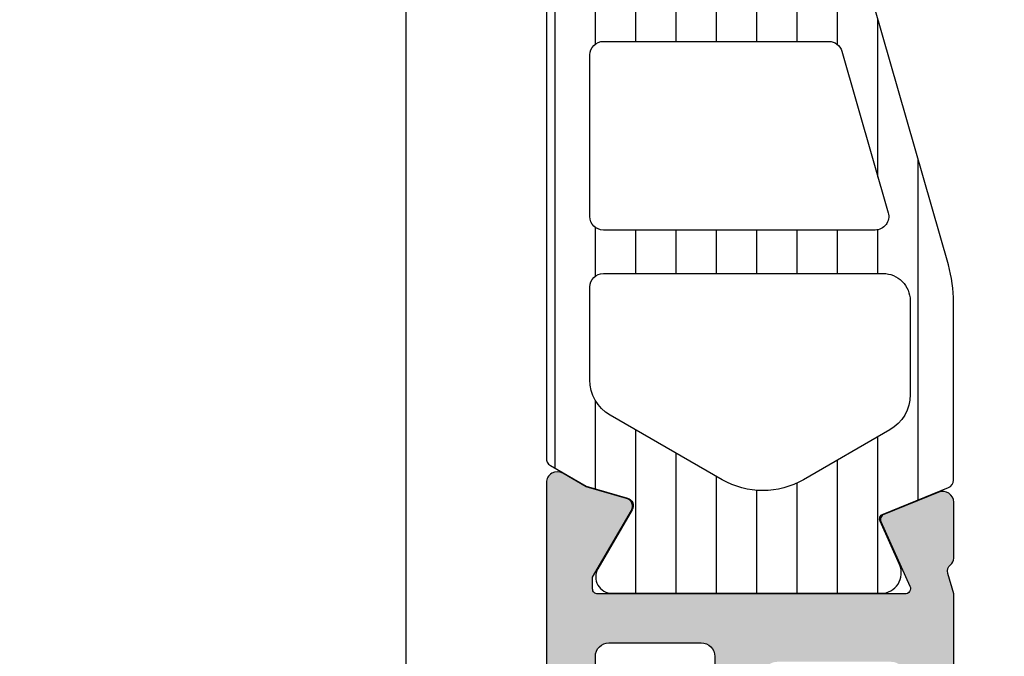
# Model space of a CAD drawing. Header units: millimetres. Extents: x 247761 to 294611, y 172579 to 236863.
# Tile 484 of 596: x 262341 to 262377, y 198228 to 198252. Entities that reach past the tile are written whole.
import ezdxf

# ---------------------------------------------------------------- set-up
doc = ezdxf.new("R2010")
doc.units = ezdxf.units.MM
doc.layers.add('FASÁDA DETAILNÍ', color=4, linetype='Continuous')
doc.layers.add('NOVA', color=240, linetype='Continuous')

# ---------------------------------------------------------------- blocks, each defined once
blk = doc.blocks.new('A$C69D17D4D')
at = {"layer": 'FASÁDA DETAILNÍ'}
h = blk.add_hatch(dxfattribs=at)
h.set_pattern_fill('ANSI37', color=256, scale=0.48, angle=270, style=0)
h.set_pattern_definition([(315, (-12254.48946601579, 24886.81811234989), (1.077630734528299, 1.077630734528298), []), (44.99999999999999, (-12254.48946601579, 24886.81811234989), (-1.077630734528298, 1.077630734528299), [])])
edge = h.paths.add_edge_path(flags=16)
edge.add_line((-12253.82517201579, 24890.2193893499), (-12252.43231801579, 24890.1196453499))
edge.add_arc((-12252.38946052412, 24890.71811226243), 0.599999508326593, 265.9039194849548, 360.0000083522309)
edge.add_arc((-12252.38946052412, 24890.71811243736), 0.5999995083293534, 359.9999916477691, 454.0960805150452)
edge.add_line((-12252.43231801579, 24891.3165793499), (-12253.82517201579, 24891.21683534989))
edge.add_arc((-12253.78945753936, 24890.7181123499), 0.5000001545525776, 94.09606440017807, 265.9039355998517)
edge = h.paths.add_edge_path(flags=16)
edge.add_arc((-12256.98946564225, 24892.31810897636), 0.4999996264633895, 269.9999571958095, 360.0000428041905)
edge.add_line((-12256.48946601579, 24892.31810934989), (-12256.48946601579, 24895.91179434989))
edge.add_arc((-12256.98946634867, 24895.9117943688), 0.5000003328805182, 359.9999978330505, 473.2180266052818)
edge.add_line((-12257.18658201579, 24896.3713003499), (-12263.51768401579, 24893.65542234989))
edge.add_arc((-12263.32056809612, 24893.19591700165), 0.4999998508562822, 113.218081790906, 182.5001106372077)
edge.add_line((-12263.82009201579, 24893.1741063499), (-12263.78176601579, 24892.29629934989))
edge.add_arc((-12263.28224240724, 24892.31810883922), 0.4999994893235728, 182.4999791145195, 270.0000448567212)
edge.add_line((-12263.28224201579, 24891.81810934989), (-12256.98946601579, 24891.81810934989))
edge = h.paths.add_edge_path(flags=16)
edge.add_line((-12262.39762801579, 24866.7641903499), (-12253.50077501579, 24862.61552034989))
edge.add_arc((-12253.28946587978, 24863.06867409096), 0.4999998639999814, 244.9999920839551, 360.0000296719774)
edge.add_line((-12252.78946601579, 24863.0686743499), (-12252.78946601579, 24872.4181093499))
edge.add_arc((-12253.28946564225, 24872.41810972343), 0.4999996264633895, 359.9999571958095, 450.0000428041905)
edge.add_line((-12253.28946601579, 24872.9181093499), (-12262.41338901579, 24872.9181093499))
edge.add_arc((-12262.41338884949, 24872.41810928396), 0.5000000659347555, 90.00001905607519, 182.5000272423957)
edge.add_line((-12262.91291301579, 24872.39629934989), (-12262.68584301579, 24867.1955353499))
edge.add_arc((-12262.18631760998, 24867.2173450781), 0.5000012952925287, 182.4999974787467, 244.9999080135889)
edge = h.paths.add_edge_path(flags=16)
edge.add_arc((-12253.28946564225, 24875.61810897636), 0.4999996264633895, 269.9999571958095, 360.0000428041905)
edge.add_line((-12252.78946601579, 24875.61810934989), (-12252.78946601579, 24882.81810934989))
edge.add_arc((-12253.28946564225, 24882.81810972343), 0.4999996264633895, 359.9999571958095, 450.0000428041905)
edge.add_line((-12253.28946601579, 24883.31810934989), (-12254.48946601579, 24883.31810934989))
edge.add_arc((-12254.48946750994, 24885.31810785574), 1.99999850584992, 179.9999571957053, 270.0000428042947, ccw=False)
edge.add_line((-12256.48946601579, 24885.31810934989), (-12256.48946601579, 24889.11810934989))
edge.add_arc((-12256.98946564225, 24889.11810972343), 0.4999996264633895, 359.9999571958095, 450.0000428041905)
edge.add_line((-12256.98946601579, 24889.61810934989), (-12263.14252701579, 24889.61810934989))
edge.add_arc((-12263.14252684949, 24889.11810928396), 0.5000000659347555, 90.00001905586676, 182.5000272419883)
edge.add_line((-12263.64205101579, 24889.09629934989), (-12263.40191601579, 24883.59629934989))
edge.add_arc((-12262.90239240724, 24883.61810883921), 0.4999994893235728, 182.4999791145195, 270.0000448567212)
edge.add_line((-12262.90239201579, 24883.11810934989), (-12257.58946601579, 24883.11810934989))
edge.add_arc((-12257.58946601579, 24882.01810934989), 1.099999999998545, -90, 90, ccw=False)
edge.add_line((-12257.58946601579, 24880.9181093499), (-12262.76267701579, 24880.9181093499))
edge.add_arc((-12262.76267684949, 24880.41810928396), 0.5000000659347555, 90.00001905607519, 182.5000272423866)
edge.add_line((-12263.26220101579, 24880.39629934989), (-12263.05262801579, 24875.59629934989))
edge.add_arc((-12262.55310440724, 24875.61810883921), 0.49999948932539, 182.4999791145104, 270.0000448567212)
edge.add_line((-12262.55310401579, 24875.11810934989), (-12253.28946601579, 24875.11810934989))
edge = h.paths.add_edge_path()
edge.add_line((-12254.67592301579, 24860.40505634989), (-12263.46378901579, 24864.50290534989))
edge.add_ellipse((-12262.19593152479, 24867.22183071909), major_axis=(-3.000002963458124, 0), ratio=1, start_angle=2.5000588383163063, end_angle=64.99996937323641, ccw=False)
edge.add_line((-12265.19307901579, 24867.09096934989), (-12265.22141301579, 24867.73991934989))
edge.add_ellipse((-12265.72093662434, 24867.71810986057), major_axis=(-0.4999994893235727, 0), ratio=1, start_angle=182.4999791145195, end_angle=270.0000448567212)
edge.add_line((-12265.72093701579, 24868.21810934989), (-12266.68946601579, 24868.21810934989))
edge.add_ellipse((-12266.6894660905, 24868.31810927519), major_axis=(-0.09999992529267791, 0), ratio=1, start_angle=-4.280335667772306e-05, end_angle=90.00004280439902, ccw=False)
edge.add_line((-12266.78946601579, 24868.31810934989), (-12266.78946601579, 24868.9181093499))
edge.add_ellipse((-12266.6894660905, 24868.9181094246), major_axis=(-0.09999992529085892, 0), ratio=1, start_angle=-90.00004280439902, end_angle=4.280335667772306e-05, ccw=False)
edge.add_line((-12266.68946601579, 24869.01810934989), (-12265.78642801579, 24869.01810934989))
edge.add_ellipse((-12265.78642818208, 24869.51810941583), major_axis=(-0.5000000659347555, 0), ratio=1, start_angle=90.00001905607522, end_angle=182.5000272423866)
edge.add_line((-12265.28690401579, 24869.5399193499), (-12265.68074201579, 24878.4402133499))
edge.add_ellipse((-12266.18025329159, 24878.41810924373), major_axis=(-0.5000001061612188, 0), ratio=1, start_angle=182.533769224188, end_angle=270.000082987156)
edge.add_line((-12266.18025401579, 24878.9181093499), (-12266.78946601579, 24878.9181093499))
edge.add_ellipse((-12266.78946609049, 24879.01810927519), major_axis=(-0.09999992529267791, 0), ratio=1, start_angle=-4.280335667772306e-05, end_angle=90.00004280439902, ccw=False)
edge.add_line((-12266.88946601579, 24879.01810934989), (-12266.88946601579, 24879.61810934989))
edge.add_ellipse((-12266.78946609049, 24879.6181094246), major_axis=(-0.0999999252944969, 0), ratio=1, start_angle=-90.00004280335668, end_angle=4.280335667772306e-05, ccw=False)
edge.add_line((-12266.78946601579, 24879.71810934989), (-12266.25990401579, 24879.71810934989))
edge.add_ellipse((-12266.25990371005, 24880.21810984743), major_axis=(-0.5000004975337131, 0), ratio=1, start_angle=89.99996496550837, end_angle=182.5336979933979)
edge.add_line((-12265.76039201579, 24880.24021334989), (-12266.27104801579, 24891.7804383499))
edge.add_ellipse((-12266.77057261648, 24891.75862881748), major_axis=(-0.5000004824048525, 0), ratio=1, start_angle=182.4999790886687, end_angle=273.2170573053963)
edge.add_line((-12266.79863201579, 24892.2578413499), (-12271.93237501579, 24891.96927834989))
edge.add_ellipse((-12271.81681959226, 24891.55886034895), major_axis=(-0.4263754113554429, 0), ratio=1, start_angle=-74.27514552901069, end_angle=69.24102762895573)
edge.add_line((-12271.96794301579, 24891.16016534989), (-12271.73534001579, 24891.1614053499))
edge.add_line((-12271.73534001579, 24891.1614053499), (-12269.85276101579, 24891.45954334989))
edge.add_line((-12269.85276101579, 24891.45954334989), (-12267.00347601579, 24891.05911734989))
edge.add_ellipse((-12267.04522661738, 24890.76203675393), major_axis=(-0.2999999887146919, 0), ratio=1, start_angle=145.4022536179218, end_angle=262.00025595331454, ccw=False)
edge.add_ellipse((-12269.26779770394, 24892.2951501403), major_axis=(-3.00004793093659, 0), ratio=1, start_angle=71.99157541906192, end_angle=145.4023587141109, ccw=False)
edge.add_line((-12270.19528301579, 24889.44207134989), (-12272.45017401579, 24890.0756473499))
edge.add_ellipse((-12272.2892444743, 24890.85085985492), major_axis=(-0.7917403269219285, 0), ratio=1, start_angle=6.798346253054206, end_angle=78.27231020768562, ccw=False)
edge.add_line((-12273.07541801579, 24890.75713734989), (-12273.07663901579, 24891.81534734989))
edge.add_ellipse((-12271.89755279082, 24891.68622310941), major_axis=(-1.18613548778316, 0), ratio=1, start_angle=288.6555764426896, end_angle=353.7503218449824, ccw=False)
edge.add_line((-12272.27697201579, 24892.81003734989), (-12269.03563201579, 24893.90437034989))
edge.add_line((-12269.03563201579, 24893.90437034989), (-12260.98583701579, 24896.79414834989))
edge.add_line((-12260.98583701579, 24896.79414834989), (-12251.08796001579, 24901.12695734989))
edge.add_ellipse((-12250.88968994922, 24900.66794836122), major_axis=(-0.5000002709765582, 0), ratio=1, start_angle=180.0665763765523, end_angle=293.36204948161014, ccw=False)
edge.add_line((-12250.38969001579, 24900.6685293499), (-12250.38905501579, 24900.12182834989))
edge.add_ellipse((-12250.88905512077, 24900.12124807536), major_axis=(-0.5000004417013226, 0), ratio=1, start_angle=113.9208245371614, end_angle=180.0664945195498, ccw=False)
edge.add_line((-12250.68631801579, 24899.66419434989), (-12253.89032101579, 24898.2624383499))
edge.add_ellipse((-12253.48946667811, 24897.34629727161), major_axis=(-0.9999993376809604, 0), ratio=1, start_angle=-66.36838527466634, end_angle=5.281039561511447e-05)
edge.add_line((-12254.48946601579, 24897.34629634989), (-12254.48946601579, 24892.1183543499))
edge.add_line((-12254.48946601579, 24892.1183543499), (-12252.68998701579, 24892.1183453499))
edge.add_line((-12252.68998701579, 24892.1183453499), (-12252.55204501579, 24892.63314634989))
edge.add_ellipse((-12252.2748909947, 24892.51838109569), major_axis=(-0.2999756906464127, 0), ratio=1, start_angle=247.49643330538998, end_angle=337.5062997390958, ccw=False)
edge.add_line((-12252.16007801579, 24892.7955153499), (-12250.88995101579, 24891.94634834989))
edge.add_ellipse((-12251.38967178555, 24891.08048416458), major_axis=(-0.9997207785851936, 0), ratio=1, start_angle=179.9923881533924, end_angle=240.00923930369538, ccw=False)
edge.add_line((-12250.38995101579, 24891.08035134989), (-12250.38998201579, 24890.35599034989))
edge.add_ellipse((-12251.38971984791, 24890.35619840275), major_axis=(-0.9997378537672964, 0), ratio=1, start_angle=119.99132494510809, end_angle=179.9880763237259, ccw=False)
edge.add_line((-12250.88998201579, 24889.4903243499), (-12252.16007801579, 24888.6411573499))
edge.add_ellipse((-12252.27488990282, 24888.91830484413), major_axis=(-0.2999875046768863, 0), ratio=1, start_angle=22.498603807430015, end_angle=112.50240617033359, ccw=False)
edge.add_line((-12252.55204501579, 24888.8035113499), (-12252.69001701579, 24889.31832734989))
edge.add_line((-12252.69001701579, 24889.31832734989), (-12254.48946601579, 24889.31833534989))
edge.add_line((-12254.48946601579, 24889.31833534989), (-12254.48946601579, 24886.1181083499))
edge.add_ellipse((-12254.18946623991, 24886.11810812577), major_axis=(-0.2999997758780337, 0), ratio=1, start_angle=-4.280474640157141e-05, end_angle=90.00004280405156)
edge.add_line((-12254.18946601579, 24885.81810834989), (-12250.88947001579, 24885.81810834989))
edge.add_ellipse((-12250.88946964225, 24885.31810872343), major_axis=(-0.4999996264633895, 0), ratio=1, start_angle=179.9999571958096, end_angle=270.0000428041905, ccw=False)
edge.add_line((-12250.38947001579, 24885.31810834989), (-12250.38947001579, 24858.42048634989))
edge.add_line((-12250.38947001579, 24858.42048634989), (-12251.93986201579, 24857.5253683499))
edge.add_ellipse((-12252.18986210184, 24857.95838090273), major_axis=(-0.4999999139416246, 0), ratio=1, start_angle=6.335059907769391e-05, end_angle=120.0000170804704, ccw=False)
edge.add_line((-12252.68986201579, 24857.95838034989), (-12254.38723301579, 24857.95838034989))
edge.add_line((-12254.38723301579, 24857.95838034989), (-12254.38723301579, 24859.95190234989))
edge.add_ellipse((-12254.88723327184, 24859.95190269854), major_axis=(-0.500000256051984, 0), ratio=1, start_angle=179.9999600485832, end_angle=244.9998714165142)
h = blk.add_hatch(dxfattribs=at)
h.set_pattern_fill('ANSI37', color=256, scale=0.48, angle=270, style=0)
h.set_pattern_definition([(315, (-12254.4894658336, 24886.81811234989), (1.077630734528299, 1.077630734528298), []), (44.99999999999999, (-12254.4894658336, 24886.81811234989), (-1.077630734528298, 1.077630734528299), [])])
edge = h.paths.add_edge_path(flags=16)
edge.add_line((-12253.8251718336, 24890.2193893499), (-12252.4323178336, 24890.1196453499))
edge.add_arc((-12252.38946034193, 24890.71811226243), 0.599999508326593, 265.9039194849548, 360.0000083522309)
edge.add_arc((-12252.38946034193, 24890.71811243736), 0.5999995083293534, 359.9999916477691, 454.0960805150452)
edge.add_line((-12252.4323178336, 24891.3165793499), (-12253.8251718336, 24891.21683534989))
edge.add_arc((-12253.78945735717, 24890.7181123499), 0.5000001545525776, 94.09606440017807, 265.9039355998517)
edge = h.paths.add_edge_path(flags=16)
edge.add_arc((-12256.98946546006, 24892.31810897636), 0.4999996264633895, 269.9999571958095, 360.0000428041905)
edge.add_line((-12256.4894658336, 24892.31810934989), (-12256.4894658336, 24895.91179434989))
edge.add_arc((-12256.98946616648, 24895.9117943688), 0.5000003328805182, 359.9999978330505, 473.2180266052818)
edge.add_line((-12257.1865818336, 24896.3713003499), (-12263.5176838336, 24893.65542234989))
edge.add_arc((-12263.32056791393, 24893.19591700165), 0.4999998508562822, 113.218081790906, 182.5001106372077)
edge.add_line((-12263.8200918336, 24893.1741063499), (-12263.7817658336, 24892.29629934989))
edge.add_arc((-12263.28224222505, 24892.31810883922), 0.4999994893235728, 182.4999791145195, 270.0000448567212)
edge.add_line((-12263.2822418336, 24891.81810934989), (-12256.9894658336, 24891.81810934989))
edge = h.paths.add_edge_path(flags=16)
edge.add_line((-12262.3976278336, 24866.7641903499), (-12253.5007748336, 24862.61552034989))
edge.add_arc((-12253.2894656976, 24863.06867409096), 0.4999998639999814, 244.9999920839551, 360.0000296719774)
edge.add_line((-12252.7894658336, 24863.0686743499), (-12252.7894658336, 24872.4181093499))
edge.add_arc((-12253.28946546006, 24872.41810972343), 0.4999996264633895, 359.9999571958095, 450.0000428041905)
edge.add_line((-12253.2894658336, 24872.9181093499), (-12262.4133888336, 24872.9181093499))
edge.add_arc((-12262.4133886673, 24872.41810928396), 0.5000000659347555, 90.00001905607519, 182.5000272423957)
edge.add_line((-12262.9129128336, 24872.39629934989), (-12262.6858428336, 24867.1955353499))
edge.add_arc((-12262.18631742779, 24867.2173450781), 0.5000012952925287, 182.4999974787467, 244.9999080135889)
edge = h.paths.add_edge_path(flags=16)
edge.add_arc((-12253.28946546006, 24875.61810897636), 0.4999996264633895, 269.9999571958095, 360.0000428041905)
edge.add_line((-12252.7894658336, 24875.61810934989), (-12252.7894658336, 24882.81810934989))
edge.add_arc((-12253.28946546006, 24882.81810972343), 0.4999996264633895, 359.9999571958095, 450.0000428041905)
edge.add_line((-12253.2894658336, 24883.31810934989), (-12254.4894658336, 24883.31810934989))
edge.add_arc((-12254.48946732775, 24885.31810785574), 1.99999850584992, 179.9999571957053, 270.0000428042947, ccw=False)
edge.add_line((-12256.4894658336, 24885.31810934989), (-12256.4894658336, 24889.11810934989))
edge.add_arc((-12256.98946546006, 24889.11810972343), 0.4999996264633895, 359.9999571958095, 450.0000428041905)
edge.add_line((-12256.9894658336, 24889.61810934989), (-12263.1425268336, 24889.61810934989))
edge.add_arc((-12263.1425266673, 24889.11810928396), 0.5000000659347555, 90.00001905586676, 182.5000272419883)
edge.add_line((-12263.6420508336, 24889.09629934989), (-12263.4019158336, 24883.59629934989))
edge.add_arc((-12262.90239222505, 24883.61810883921), 0.4999994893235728, 182.4999791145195, 270.0000448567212)
edge.add_line((-12262.9023918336, 24883.11810934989), (-12257.5894658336, 24883.11810934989))
edge.add_arc((-12257.5894658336, 24882.01810934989), 1.099999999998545, -90, 90, ccw=False)
edge.add_line((-12257.5894658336, 24880.9181093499), (-12262.7626768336, 24880.9181093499))
edge.add_arc((-12262.7626766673, 24880.41810928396), 0.5000000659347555, 90.00001905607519, 182.5000272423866)
edge.add_line((-12263.2622008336, 24880.39629934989), (-12263.0526278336, 24875.59629934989))
edge.add_arc((-12262.55310422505, 24875.61810883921), 0.49999948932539, 182.4999791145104, 270.0000448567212)
edge.add_line((-12262.5531038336, 24875.11810934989), (-12253.2894658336, 24875.11810934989))
edge = h.paths.add_edge_path()
edge.add_line((-12254.6759228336, 24860.40505634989), (-12263.4637888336, 24864.50290534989))
edge.add_ellipse((-12262.1959313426, 24867.22183071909), major_axis=(-3.000002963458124, 0), ratio=1, start_angle=2.5000588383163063, end_angle=64.99996937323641, ccw=False)
edge.add_line((-12265.1930788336, 24867.09096934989), (-12265.2214128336, 24867.73991934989))
edge.add_ellipse((-12265.72093644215, 24867.71810986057), major_axis=(-0.4999994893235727, 0), ratio=1, start_angle=182.4999791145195, end_angle=270.0000448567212)
edge.add_line((-12265.7209368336, 24868.21810934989), (-12266.6894658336, 24868.21810934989))
edge.add_ellipse((-12266.68946590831, 24868.31810927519), major_axis=(-0.09999992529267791, 0), ratio=1, start_angle=-4.280335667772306e-05, end_angle=90.00004280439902, ccw=False)
edge.add_line((-12266.7894658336, 24868.31810934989), (-12266.7894658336, 24868.9181093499))
edge.add_ellipse((-12266.68946590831, 24868.9181094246), major_axis=(-0.09999992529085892, 0), ratio=1, start_angle=-90.00004280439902, end_angle=4.280335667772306e-05, ccw=False)
edge.add_line((-12266.6894658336, 24869.01810934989), (-12265.7864278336, 24869.01810934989))
edge.add_ellipse((-12265.78642799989, 24869.51810941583), major_axis=(-0.5000000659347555, 0), ratio=1, start_angle=90.00001905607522, end_angle=182.5000272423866)
edge.add_line((-12265.2869038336, 24869.5399193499), (-12265.6807418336, 24878.4402133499))
edge.add_ellipse((-12266.1802531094, 24878.41810924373), major_axis=(-0.5000001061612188, 0), ratio=1, start_angle=182.533769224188, end_angle=270.000082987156)
edge.add_line((-12266.1802538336, 24878.9181093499), (-12266.7894658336, 24878.9181093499))
edge.add_ellipse((-12266.7894659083, 24879.01810927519), major_axis=(-0.09999992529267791, 0), ratio=1, start_angle=-4.280335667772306e-05, end_angle=90.00004280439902, ccw=False)
edge.add_line((-12266.8894658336, 24879.01810934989), (-12266.8894658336, 24879.61810934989))
edge.add_ellipse((-12266.7894659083, 24879.6181094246), major_axis=(-0.0999999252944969, 0), ratio=1, start_angle=-90.00004280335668, end_angle=4.280335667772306e-05, ccw=False)
edge.add_line((-12266.7894658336, 24879.71810934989), (-12266.2599038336, 24879.71810934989))
edge.add_ellipse((-12266.25990352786, 24880.21810984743), major_axis=(-0.5000004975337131, 0), ratio=1, start_angle=89.99996496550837, end_angle=182.5336979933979)
edge.add_line((-12265.7603918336, 24880.24021334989), (-12266.2710478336, 24891.7804383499))
edge.add_ellipse((-12266.77057243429, 24891.75862881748), major_axis=(-0.5000004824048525, 0), ratio=1, start_angle=182.4999790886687, end_angle=273.2170573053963)
edge.add_line((-12266.7986318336, 24892.2578413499), (-12271.9323748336, 24891.96927834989))
edge.add_ellipse((-12271.81681941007, 24891.55886034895), major_axis=(-0.4263754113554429, 0), ratio=1, start_angle=-74.27514552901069, end_angle=69.24102762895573)
edge.add_line((-12271.9679428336, 24891.16016534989), (-12271.7353398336, 24891.1614053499))
edge.add_line((-12271.7353398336, 24891.1614053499), (-12269.8527608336, 24891.45954334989))
edge.add_line((-12269.8527608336, 24891.45954334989), (-12267.0034758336, 24891.05911734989))
edge.add_ellipse((-12267.04522643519, 24890.76203675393), major_axis=(-0.2999999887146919, 0), ratio=1, start_angle=145.4022536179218, end_angle=262.00025595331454, ccw=False)
edge.add_ellipse((-12269.26779752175, 24892.2951501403), major_axis=(-3.00004793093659, 0), ratio=1, start_angle=71.99157541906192, end_angle=145.4023587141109, ccw=False)
edge.add_line((-12270.1952828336, 24889.44207134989), (-12272.4501738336, 24890.0756473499))
edge.add_ellipse((-12272.28924429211, 24890.85085985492), major_axis=(-0.7917403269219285, 0), ratio=1, start_angle=6.798346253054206, end_angle=78.27231020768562, ccw=False)
edge.add_line((-12273.0754178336, 24890.75713734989), (-12273.0766388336, 24891.81534734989))
edge.add_ellipse((-12271.89755260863, 24891.68622310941), major_axis=(-1.18613548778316, 0), ratio=1, start_angle=288.6555764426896, end_angle=353.7503218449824, ccw=False)
edge.add_line((-12272.2769718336, 24892.81003734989), (-12269.0356318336, 24893.90437034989))
edge.add_line((-12269.0356318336, 24893.90437034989), (-12260.9858368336, 24896.79414834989))
edge.add_line((-12260.9858368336, 24896.79414834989), (-12251.0879598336, 24901.12695734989))
edge.add_ellipse((-12250.88968976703, 24900.66794836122), major_axis=(-0.5000002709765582, 0), ratio=1, start_angle=180.0665763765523, end_angle=293.36204948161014, ccw=False)
edge.add_line((-12250.3896898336, 24900.6685293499), (-12250.3890548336, 24900.12182834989))
edge.add_ellipse((-12250.88905493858, 24900.12124807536), major_axis=(-0.5000004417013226, 0), ratio=1, start_angle=113.9208245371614, end_angle=180.0664945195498, ccw=False)
edge.add_line((-12250.6863178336, 24899.66419434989), (-12253.8903208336, 24898.2624383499))
edge.add_ellipse((-12253.48946649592, 24897.34629727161), major_axis=(-0.9999993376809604, 0), ratio=1, start_angle=-66.36838527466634, end_angle=5.281039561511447e-05)
edge.add_line((-12254.4894658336, 24897.34629634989), (-12254.4894658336, 24892.1183543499))
edge.add_line((-12254.4894658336, 24892.1183543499), (-12252.6899868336, 24892.1183453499))
edge.add_line((-12252.6899868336, 24892.1183453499), (-12252.5520448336, 24892.63314634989))
edge.add_ellipse((-12252.27489081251, 24892.51838109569), major_axis=(-0.2999756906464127, 0), ratio=1, start_angle=247.49643330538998, end_angle=337.5062997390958, ccw=False)
edge.add_line((-12252.1600778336, 24892.7955153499), (-12250.8899508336, 24891.94634834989))
edge.add_ellipse((-12251.38967160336, 24891.08048416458), major_axis=(-0.9997207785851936, 0), ratio=1, start_angle=179.9923881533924, end_angle=240.00923930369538, ccw=False)
edge.add_line((-12250.3899508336, 24891.08035134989), (-12250.3899818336, 24890.35599034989))
edge.add_ellipse((-12251.38971966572, 24890.35619840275), major_axis=(-0.9997378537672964, 0), ratio=1, start_angle=119.99132494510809, end_angle=179.9880763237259, ccw=False)
edge.add_line((-12250.8899818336, 24889.4903243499), (-12252.1600778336, 24888.6411573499))
edge.add_ellipse((-12252.27488972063, 24888.91830484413), major_axis=(-0.2999875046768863, 0), ratio=1, start_angle=22.498603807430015, end_angle=112.50240617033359, ccw=False)
edge.add_line((-12252.5520448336, 24888.8035113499), (-12252.6900168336, 24889.31832734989))
edge.add_line((-12252.6900168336, 24889.31832734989), (-12254.4894658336, 24889.31833534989))
edge.add_line((-12254.4894658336, 24889.31833534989), (-12254.4894658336, 24886.1181083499))
edge.add_ellipse((-12254.18946605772, 24886.11810812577), major_axis=(-0.2999997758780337, 0), ratio=1, start_angle=-4.280474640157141e-05, end_angle=90.00004280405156)
edge.add_line((-12254.1894658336, 24885.81810834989), (-12250.8894698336, 24885.81810834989))
edge.add_ellipse((-12250.88946946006, 24885.31810872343), major_axis=(-0.4999996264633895, 0), ratio=1, start_angle=179.9999571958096, end_angle=270.0000428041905, ccw=False)
edge.add_line((-12250.3894698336, 24885.31810834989), (-12250.3894698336, 24858.42048634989))
edge.add_line((-12250.3894698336, 24858.42048634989), (-12251.9398618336, 24857.5253683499))
edge.add_ellipse((-12252.18986191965, 24857.95838090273), major_axis=(-0.4999999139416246, 0), ratio=1, start_angle=6.335059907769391e-05, end_angle=120.0000170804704, ccw=False)
edge.add_line((-12252.6898618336, 24857.95838034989), (-12254.3872328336, 24857.95838034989))
edge.add_line((-12254.3872328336, 24857.95838034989), (-12254.3872328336, 24859.95190234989))
edge.add_ellipse((-12254.88723308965, 24859.95190269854), major_axis=(-0.500000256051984, 0), ratio=1, start_angle=179.9999600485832, end_angle=244.9998714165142)
h = blk.add_hatch(dxfattribs=at)
h.set_pattern_fill('ANSI31', color=256, scale=0.468, angle=225, style=0)
h.set_pattern_definition([(270, (-12284.4894658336, 24904.81811234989), (1.4859, -5.150371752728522e-16), [])])
edge = h.paths.add_edge_path(flags=16)
edge.add_line((-12282.1413658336, 24886.72963434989), (-12279.9186558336, 24888.01299634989))
edge.add_ellipse((-12278.9187834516, 24886.2812713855), major_axis=(-1.99965400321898, 0), ratio=1, start_angle=240.00004577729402, end_angle=300.0015014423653, ccw=False)
edge.add_line((-12277.9189578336, 24888.01302334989), (-12276.7894398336, 24887.3608953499))
edge.add_ellipse((-12278.28944295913, 24884.76281514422), major_axis=(-3.000005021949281, 0), ratio=1, start_angle=196.0000547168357, end_angle=239.9999864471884, ccw=False)
edge.add_line((-12275.4056538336, 24885.58973134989), (-12274.3530058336, 24881.91870934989))
edge.add_ellipse((-12274.83363686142, 24881.78089055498), major_axis=(-0.5000002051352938, 0), ratio=1, start_angle=89.99920104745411, end_angle=196.0000072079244, ccw=False)
edge.add_line((-12274.8336438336, 24881.2808903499), (-12282.3913968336, 24881.28100034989))
edge.add_ellipse((-12282.39138700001, 24881.78100018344), major_axis=(-0.4999998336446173, 0), ratio=1, start_angle=-0.0008212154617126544, end_angle=89.99887315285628, ccw=False)
edge.add_line((-12282.8913868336, 24881.78100734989), (-12282.8913308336, 24885.43065634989))
edge.add_ellipse((-12281.39133158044, 24885.43061688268), major_axis=(-1.499999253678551, 0), ratio=1, start_angle=300.00152725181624, end_angle=359.9984924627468, ccw=False)
edge = h.paths.add_edge_path(flags=16)
edge.add_line((-12282.3914148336, 24879.68099834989), (-12274.0880848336, 24879.68087134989))
edge.add_ellipse((-12274.08809309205, 24879.18087106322), major_axis=(-0.5000002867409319, 0), ratio=1, start_angle=195.9999439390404, end_angle=269.99905365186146, ccw=False)
edge.add_line((-12273.6074618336, 24879.31868934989), (-12271.9005348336, 24873.3659273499))
edge.add_ellipse((-12272.38116556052, 24873.22810832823), major_axis=(-0.4999999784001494, 0), ratio=1, start_angle=89.99905197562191, end_angle=196.0000416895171, ccw=False)
edge.add_line((-12272.3811738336, 24872.72810834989), (-12282.3915278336, 24872.7282783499))
edge.add_ellipse((-12282.39151564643, 24873.22827853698), major_axis=(-0.5000001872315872, 0), ratio=1, start_angle=-0.000895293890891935, end_angle=89.99860345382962, ccw=False)
edge.add_line((-12282.8915158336, 24873.22828634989), (-12282.8914258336, 24879.1810063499))
edge.add_ellipse((-12282.39142556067, 24879.18099807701), major_axis=(-0.5000002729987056, 0), ratio=1, start_angle=269.9987707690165, end_angle=359.9990519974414, ccw=False)
edge = h.paths.add_edge_path(flags=16)
edge.add_line((-12271.8423788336, 24865.36397434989), (-12275.0187688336, 24863.5300853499))
edge.add_ellipse((-12276.5187686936, 24866.12816509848), major_axis=(-3.000002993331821, 0), ratio=1, start_angle=59.99850824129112, end_angle=119.9999639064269, ccw=False)
edge.add_line((-12278.0188378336, 24863.53012534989), (-12282.1417208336, 24865.9106203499))
edge.add_ellipse((-12281.39168517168, 24867.20963863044), major_axis=(-1.500000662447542, 0), ratio=1, start_angle=-0.0015171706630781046, end_angle=59.99844168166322, ccw=False)
edge.add_line((-12282.8916858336, 24867.20967834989), (-12282.8915948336, 24870.62829234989))
edge.add_ellipse((-12282.3915953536, 24870.62827886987), major_axis=(-0.4999994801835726, 0), ratio=1, start_angle=269.9985653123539, end_angle=359.99845530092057, ccw=False)
edge.add_line((-12282.3915828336, 24871.12827834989), (-12272.0922678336, 24871.12809734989))
edge.add_ellipse((-12272.09228617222, 24870.12809701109), major_axis=(-1.000000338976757, 0), ratio=1, start_angle=179.9984724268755, end_angle=269.9989492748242, ccw=False)
edge.add_line((-12271.0922858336, 24870.1280703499), (-12271.0923788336, 24866.6629723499))
edge.add_ellipse((-12272.59237897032, 24866.66301253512), major_axis=(-1.500000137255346, 0), ratio=1, start_angle=120.00000300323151, end_angle=179.9984650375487, ccw=False)
edge = h.paths.add_edge_path()
edge.add_line((-12269.4925108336, 24863.5161683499), (-12269.4922888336, 24870.06923134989))
edge.add_arc((-12274.49228653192, 24870.06939821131), 4.999997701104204, 359.9980879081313, 376.0000237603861)
edge.add_line((-12269.6859808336, 24871.4475863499), (-12273.9545918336, 24886.33400434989))
edge.add_arc((-12273.47396147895, 24886.47182286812), 0.4999994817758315, 89.99992604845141, 195.9999979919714, ccw=False)
edge.add_line((-12273.4739608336, 24886.97182234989), (-12269.5905868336, 24886.97182234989))
edge.add_arc((-12269.5905668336, 24887.97182234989), 1.0000000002, 269.9988540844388, 449.9988540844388)
edge.add_line((-12269.5905468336, 24888.97182234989), (-12274.2888828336, 24888.97201034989))
edge.add_line((-12274.2888828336, 24888.97201034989), (-12274.2888828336, 24889.12806234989))
edge.add_arc((-12274.58888282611, 24889.12806292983), 0.2999999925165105, 359.9998892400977, 428.0261541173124)
edge.add_line((-12274.4766278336, 24889.40626934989), (-12276.8885298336, 24890.3794563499))
edge.add_arc((-12276.81369323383, 24890.56492759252), 0.2000002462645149, 155.8590177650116, 248.0262022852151, ccw=False)
edge.add_line((-12276.9962018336, 24890.6467243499), (-12276.2797018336, 24892.24540934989))
edge.add_arc((-12276.96410759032, 24892.55214761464), 0.7499997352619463, 335.8589415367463, 450.0000185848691)
edge.add_line((-12276.9641078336, 24893.3021473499), (-12282.0716568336, 24893.3021473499))
edge.add_arc((-12282.07165670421, 24892.70214751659), 0.5999998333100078, 90.00001235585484, 210.1429248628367)
edge.add_line((-12282.5905218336, 24892.4008523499), (-12281.3293058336, 24890.22889534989))
edge.add_arc((-12281.5887384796, 24890.07824707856), 0.3000003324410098, -73.99993093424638, 30.143030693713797, ccw=False)
edge.add_line((-12281.5060468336, 24889.78986834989), (-12283.0205188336, 24889.35560134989))
edge.add_line((-12283.0205188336, 24889.35560134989), (-12284.3412908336, 24888.59305334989))
edge.add_arc((-12284.19129009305, 24888.33324620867), 0.2999999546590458, 120.0001683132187, 182.4633047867)
edge.add_line((-12284.4910128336, 24888.3203523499), (-12284.4910128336, 24864.3306983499))
edge.add_arc((-12284.19167711, 24864.31074367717), 0.3000001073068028, 176.1861237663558, 239.9998522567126)
edge.add_line((-12284.3416778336, 24864.05093634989), (-12283.0208718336, 24863.28836834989))
edge.add_line((-12283.0208718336, 24863.28836834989), (-12281.5064008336, 24862.85410134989))
edge.add_arc((-12281.58909197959, 24862.56572223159), 0.3000005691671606, -30.142918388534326, 74.00004323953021, ccw=False)
edge.add_line((-12281.3296588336, 24862.41507434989), (-12282.5908748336, 24860.2431183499))
edge.add_arc((-12282.07200941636, 24859.9418226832), 0.6000003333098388, 149.8570476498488, 269.9999601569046)
edge.add_line((-12282.0720098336, 24859.3418223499), (-12272.1684098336, 24859.3418223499))
edge.add_arc((-12272.16840909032, 24860.09182240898), 0.75000005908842, 269.9999432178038, 384.1410202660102)
edge.add_line((-12271.4840028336, 24860.39856034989), (-12272.2005028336, 24861.9972453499))
edge.add_arc((-12272.01799423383, 24862.07904210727), 0.2000002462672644, 111.97379771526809, 204.1409822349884, ccw=False)
edge.add_line((-12272.0928308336, 24862.2645133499), (-12269.6802558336, 24863.2379723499))
edge.add_arc((-12269.79250999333, 24863.51617820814), 0.2999991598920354, 291.9737385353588, 359.9981172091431)
h = blk.add_hatch(color=256, dxfattribs=at)
edge = h.paths.add_edge_path(flags=16)
edge.add_ellipse((-12278.78941485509, 24829.51812637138), major_axis=(-0.499974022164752, 0), ratio=1, start_angle=89.99702292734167, end_angle=180.0029770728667, ccw=False)
edge.add_line((-12278.7894408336, 24829.01815234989), (-12296.7894408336, 24829.01815234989))
edge.add_ellipse((-12296.78946681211, 24829.51812637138), major_axis=(-0.4999740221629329, 0), ratio=1, start_angle=-0.0029770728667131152, end_angle=90.00297707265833, ccw=False)
edge.add_line((-12297.2894408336, 24829.51815234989), (-12297.2894408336, 24842.01815234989))
edge.add_ellipse((-12296.7894190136, 24842.01813052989), major_axis=(-0.5000218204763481, 0), ratio=1, start_angle=270.0025002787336, end_angle=359.9974997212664, ccw=False)
edge.add_line((-12296.7894408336, 24842.51815234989), (-12284.1863898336, 24842.51815234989))
edge.add_ellipse((-12284.18638871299, 24844.01815122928), major_axis=(-1.499998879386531, 0), ratio=1, start_angle=89.99995719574, end_angle=180.0000428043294)
edge.add_line((-12282.6863898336, 24844.01815234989), (-12282.6863898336, 24857.01814034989))
edge.add_ellipse((-12282.18639020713, 24857.01814072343), major_axis=(-0.4999996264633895, 0), ratio=1, start_angle=-90.00004280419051, end_angle=4.280419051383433e-05, ccw=False)
edge.add_line((-12282.1863898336, 24857.51814034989), (-12278.7894408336, 24857.51814034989))
edge.add_ellipse((-12278.78944046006, 24857.01814072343), major_axis=(-0.4999996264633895, 0), ratio=1, start_angle=179.9999571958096, end_angle=270.0000428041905, ccw=False)
edge.add_line((-12278.2894408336, 24857.01814034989), (-12278.2894408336, 24829.51815234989))
edge = h.paths.add_edge_path()
edge.add_line((-12249.4894458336, 24828.31814034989), (-12249.4894458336, 24831.31814034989))
edge.add_line((-12249.4894458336, 24831.31814034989), (-12251.4894458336, 24831.31814034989))
edge.add_arc((-12251.48947181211, 24830.8181663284), 0.4999740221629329, 89.99702292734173, 180.0029770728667)
edge.add_line((-12251.9894458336, 24830.81814034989), (-12251.9894458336, 24830.31814034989))
edge.add_line((-12251.9894458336, 24830.31814034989), (-12250.9894458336, 24830.31814034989))
edge.add_line((-12250.9894458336, 24830.31814034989), (-12250.9894458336, 24829.31814034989))
edge.add_arc((-12251.98950996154, 24829.31820447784), 1.000064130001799, 270.0036740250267, 359.9963259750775, ccw=False)
edge.add_line((-12251.9894458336, 24828.31814034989), (-12255.9894458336, 24828.31814034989))
edge.add_arc((-12255.98941585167, 24829.31817033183), 1.000029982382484, 180.0017177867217, 269.9982822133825, ccw=False)
edge.add_line((-12256.9894458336, 24829.31814034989), (-12256.9894458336, 24830.31814034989))
edge.add_line((-12256.9894458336, 24830.31814034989), (-12255.9894458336, 24830.31814034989))
edge.add_line((-12255.9894458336, 24830.31814034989), (-12255.9894458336, 24830.81814034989))
edge.add_arc((-12256.48945143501, 24830.81813474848), 0.5000056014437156, 0.0006418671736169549, 89.99935813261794)
edge.add_line((-12256.4894458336, 24831.31814034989), (-12259.2894488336, 24831.31814034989))
edge.add_arc((-12259.2894488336, 24830.81814034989), 0.5, 90, 270)
edge.add_line((-12259.2894488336, 24830.31814034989), (-12258.9894458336, 24830.31814034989))
edge.add_arc((-12258.98945655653, 24829.81812962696), 0.5000107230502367, 0.001228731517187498, 89.99877126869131, ccw=False)
edge.add_line((-12258.4894458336, 24829.81814034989), (-12258.4894458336, 24829.31814034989))
edge.add_arc((-12258.98951375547, 24829.31820827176), 0.5000679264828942, 270.00778221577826, 359.9922177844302, ccw=False)
edge.add_line((-12258.9894458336, 24828.81814034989), (-12270.2894408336, 24828.81814034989))
edge.add_arc((-12270.2894190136, 24829.31816216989), 0.5000218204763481, 180.0025002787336, 269.9974997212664, ccw=False)
edge.add_line((-12270.7894408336, 24829.31814034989), (-12270.7894408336, 24829.81814034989))
edge.add_arc((-12270.28950350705, 24829.81820302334), 0.4999373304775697, 89.99281725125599, 180.007182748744, ccw=False)
edge.add_line((-12270.2894408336, 24830.31814034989), (-12269.9894378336, 24830.31814034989))
edge.add_arc((-12269.98950063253, 24830.81820314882), 0.5000628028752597, 270.0071953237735, 359.9928046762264)
edge.add_line((-12269.4894378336, 24830.81814034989), (-12269.4894378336, 24835.31814034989))
edge.add_arc((-12269.98944343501, 24835.31813474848), 0.5000056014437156, 0.0006418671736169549, 89.99935813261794)
edge.add_line((-12269.9894378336, 24835.81814034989), (-12270.7894408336, 24835.81814034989))
edge.add_arc((-12270.78946681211, 24835.3181663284), 0.4999740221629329, 89.99702292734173, 180.0029770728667)
edge.add_line((-12271.2894408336, 24835.31814034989), (-12271.2894408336, 24833.31814034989))
edge.add_arc((-12271.78950875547, 24833.31820827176), 0.5000679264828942, 270.00778221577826, 359.9922177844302, ccw=False)
edge.add_line((-12271.7894408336, 24832.81814034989), (-12272.2894408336, 24832.81814034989))
edge.add_arc((-12272.28950350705, 24832.31820302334), 0.4999373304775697, 89.99281725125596, 180.007182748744)
edge.add_line((-12272.7894408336, 24832.31814034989), (-12272.7894408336, 24829.31814034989))
edge.add_arc((-12273.28949594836, 24829.31819546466), 0.5000551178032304, 270.006314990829, 359.9936850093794, ccw=False)
edge.add_line((-12273.2894408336, 24828.81814034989), (-12274.9894378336, 24828.81814034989))
edge.add_arc((-12274.98946968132, 24830.31810850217), 1.499968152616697, 179.9987834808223, 270.0012165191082, ccw=False)
edge.add_line((-12276.4894378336, 24830.31814034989), (-12276.4894378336, 24856.31814034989))
edge.add_arc((-12275.98945869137, 24856.31816120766), 0.4999791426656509, 89.99760977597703, 180.002390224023, ccw=False)
edge.add_line((-12275.9894378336, 24856.81814034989), (-12271.7894408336, 24856.81814034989))
edge.add_arc((-12271.78944643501, 24856.31813474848), 0.5000056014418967, 0.000641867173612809, 89.99935813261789, ccw=False)
edge.add_line((-12271.2894408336, 24856.31814034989), (-12271.2894408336, 24854.31814034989))
edge.add_arc((-12270.7894190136, 24854.31816216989), 0.5000218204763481, 180.0025002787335, 269.9974997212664)
edge.add_line((-12270.7894408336, 24853.81814034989), (-12269.9894378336, 24853.81814034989))
edge.add_arc((-12269.98949038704, 24854.31819290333), 0.5000525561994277, 270.0060215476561, 359.9939784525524)
edge.add_line((-12269.4894378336, 24854.31814034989), (-12269.4894378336, 24859.31814134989))
edge.add_line((-12269.4894378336, 24859.31814134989), (-12269.7067588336, 24860.07603034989))
edge.add_arc((-12269.41838042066, 24860.15872166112), 0.2999999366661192, 127.9048146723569, 196.0000242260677, ccw=False)
edge.add_arc((-12269.78699097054, 24860.63214150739), 0.3000001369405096, 307.9047180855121, 359.9999699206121)
edge.add_line((-12269.4869908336, 24860.6321413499), (-12269.4869928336, 24862.69628834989))
edge.add_arc((-12269.88699222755, 24862.69628880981), 0.3999993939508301, 359.9999341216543, 471.9737695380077)
edge.add_line((-12270.0366648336, 24863.06723034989), (-12272.0598938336, 24862.25086934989))
edge.add_arc((-12271.98505721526, 24862.0653990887), 0.1999993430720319, 111.973907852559, 204.1410923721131)
edge.add_line((-12272.1675648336, 24861.98360234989), (-12271.0992448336, 24859.59991734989))
edge.add_arc((-12271.28175294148, 24859.51812064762), 0.199999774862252, -90.81990060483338, 24.141025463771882, ccw=False)
edge.add_line((-12271.2846148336, 24859.31814134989), (-12282.5886948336, 24859.31814034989))
edge.add_arc((-12282.59712655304, 24859.50955484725), 0.1916001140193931, 178.9555499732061, 272.5222218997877, ccw=False)
edge.add_line((-12282.7886948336, 24859.51304734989), (-12282.7886948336, 24859.93363134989))
edge.add_line((-12282.7886948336, 24859.93363134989), (-12281.3569598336, 24862.39924334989))
edge.add_arc((-12281.61629682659, 24862.55005504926), 0.2999997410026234, 329.8208038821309, 434.0000282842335)
edge.add_line((-12281.5336058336, 24862.83843334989), (-12283.0257668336, 24863.26630434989))
edge.add_line((-12283.0257668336, 24863.26630434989), (-12283.8890418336, 24863.7647163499))
edge.add_arc((-12284.08904178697, 24863.41830610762), 0.4000000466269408, 60.00001156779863, 179.9999652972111)
edge.add_line((-12284.4890418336, 24863.41830634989), (-12284.4886948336, 24859.31037534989))
edge.add_line((-12284.4886948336, 24859.31037534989), (-12284.4863898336, 24844.81831834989))
edge.add_arc((-12284.98638967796, 24844.81814022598), 0.4999998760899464, -90.0000178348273, 0.020411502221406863, ccw=False)
edge.add_line((-12284.9863898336, 24844.31814034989), (-12290.3894318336, 24844.31814034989))
edge.add_arc((-12290.38943220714, 24844.81813997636), 0.4999996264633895, 179.9999571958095, 270.00004280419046, ccw=False)
edge.add_line((-12290.8894318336, 24844.81814034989), (-12290.8894318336, 24847.31814034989))
edge.add_arc((-12291.38943146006, 24847.31814072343), 0.4999996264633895, 359.9999571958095, 450.0000428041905)
edge.add_line((-12291.3894318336, 24847.81814034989), (-12292.6894348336, 24847.81814034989))
edge.add_arc((-12292.68945569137, 24847.31816120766), 0.4999791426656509, 89.99760977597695, 180.0023902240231)
edge.add_line((-12293.1894348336, 24847.31814034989), (-12293.1894348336, 24846.81814034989))
edge.add_line((-12293.1894348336, 24846.81814034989), (-12292.1894348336, 24846.81814034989))
edge.add_line((-12292.1894348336, 24846.81814034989), (-12292.1894348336, 24845.31814034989))
edge.add_arc((-12293.18946652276, 24845.31817203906), 1.000031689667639, 270.0018155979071, 359.9981844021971, ccw=False)
edge.add_line((-12293.1894348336, 24844.31814034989), (-12297.1894348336, 24844.31814034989))
edge.add_arc((-12297.18936558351, 24845.31820959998), 1.000069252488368, 180.0039674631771, 269.99603253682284, ccw=False)
edge.add_line((-12298.1894348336, 24845.31814034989), (-12298.1894348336, 24846.81814034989))
edge.add_line((-12298.1894348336, 24846.81814034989), (-12297.1894348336, 24846.81814034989))
edge.add_line((-12297.1894348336, 24846.81814034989), (-12297.1894348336, 24847.31814034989))
edge.add_arc((-12297.68940885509, 24847.3181663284), 0.499974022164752, 359.9970229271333, 450.0029770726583)
edge.add_line((-12297.6894348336, 24847.81814034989), (-12298.9894378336, 24847.81814034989))
edge.add_arc((-12298.98943223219, 24847.31813474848), 0.5000056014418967, 90.00064186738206, 179.9993581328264)
edge.add_line((-12299.4894378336, 24847.31814034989), (-12299.4894378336, 24828.31814034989))
edge.add_arc((-12297.98946712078, 24828.31811106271), 1.49997071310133, 179.9988812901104, 270.0011187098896)
edge.add_line((-12297.9894378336, 24826.81814034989), (-12250.9894458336, 24826.81814034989))
edge.add_arc((-12250.98950617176, 24828.31820068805), 1.500060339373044, 270.002304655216, 359.9976953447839)
blk.add_lwpolyline([(-12677.35474239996, 24895.25402419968), (-12289.66396554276, 24895.25402419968), (-12289.66396554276, 24851.25402419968), (-12677.35474239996, 24851.25402419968), (-12758.32562122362, 24851.25402419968), (-12758.32562122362, 24895.25402419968)], close=True, dxfattribs=at)
for points in [[(-12284.4910128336, 24888.3203523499), (-12284.4910128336, 24864.3306983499), (-12284.4910128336, 24864.3306983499, 0.285866), (-12284.3416778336, 24864.05093634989), (-12283.0208718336, 24863.28836834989), (-12281.5064008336, 24862.85410134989), (-12281.5064008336, 24862.85410134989, -0.488505), (-12281.3296588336, 24862.41507434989), (-12282.5908748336, 24860.2431183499), (-12282.5908748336, 24860.2431183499, 0.578182), (-12282.0720098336, 24859.3418223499), (-12272.1684098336, 24859.3418223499), (-12272.1684098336, 24859.3418223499, 0.543753), (-12271.4840028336, 24860.39856034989), (-12272.2005028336, 24861.9972453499), (-12272.2005028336, 24861.9972453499, -0.425336), (-12272.0928308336, 24862.2645133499), (-12269.6802558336, 24863.2379723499), (-12269.6802558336, 24863.2379723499, 0.305847), (-12269.4925108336, 24863.5161683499), (-12269.4925108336, 24863.5161683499), (-12269.4922888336, 24870.06923134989), (-12269.4922888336, 24870.06923134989, 0.0699353), (-12269.6859808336, 24871.4475863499), (-12273.9545918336, 24886.33400434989)], [(-12269.4894378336, 24854.31814034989), (-12269.4894378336, 24859.31814134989), (-12269.7067588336, 24860.07603034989), (-12269.7067588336, 24860.07603034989, -0.306185), (-12269.6026858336, 24860.39543134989, 0.231306), (-12269.4869908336, 24860.6321413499), (-12269.4869928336, 24862.69628834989), (-12269.4869928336, 24862.69628834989, 0.531563), (-12270.0366648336, 24863.06723034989), (-12272.0598938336, 24862.25086934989), (-12272.0598938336, 24862.25086934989, 0.425336), (-12272.1675648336, 24861.98360234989), (-12271.0992448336, 24859.59991734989), (-12271.0992448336, 24859.59991734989, -0.548397), (-12271.2846148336, 24859.31814134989), (-12282.5886948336, 24859.31814034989), (-12282.5886948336, 24859.31814034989, -0.432566), (-12282.7886948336, 24859.51304734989), (-12282.7886948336, 24859.93363134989), (-12281.3569598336, 24862.39924334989), (-12281.3569598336, 24862.39924334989, 0.488701), (-12281.5336058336, 24862.83843334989), (-12283.0257668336, 24863.26630434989), (-12283.8890418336, 24863.7647163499), (-12283.8890418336, 24863.7647163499, 0.57735), (-12284.4890418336, 24863.41830634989), (-12284.4886948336, 24859.31037534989), (-12284.4863898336, 24844.81831834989)]]:
    blk.add_lwpolyline(points, format="xyb", dxfattribs=at)
at = {"layer": 'FASÁDA DETAILNÍ', "extrusion": (0, 0, -1)}
for points in [[(12282.3914148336, 24879.68099834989), (12274.0880848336, 24879.68087134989), (12274.0880848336, 24879.68087134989, 0.334591), (12273.6074618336, 24879.31868934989), (12271.9005348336, 24873.3659273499), (12271.9005348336, 24873.3659273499, 0.498587), (12272.3811738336, 24872.72810834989), (12282.3915278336, 24872.7282783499), (12282.3915278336, 24872.7282783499, 0.414211), (12282.8915158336, 24873.22828634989), (12282.8914258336, 24879.1810063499), (12282.8914258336, 24879.1810063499, 0.414215), (12282.3914148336, 24879.68099834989)], [(12271.8423788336, 24865.36397434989), (12275.0187688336, 24863.5300853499), (12275.0187688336, 24863.5300853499, 0.267956), (12278.0188378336, 24863.53012534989), (12282.1417208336, 24865.9106203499), (12282.1417208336, 24865.9106203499, 0.267949), (12282.8916858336, 24867.20967834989), (12282.8915948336, 24870.62829234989), (12282.8915948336, 24870.62829234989, 0.414213), (12282.3915828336, 24871.12827834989), (12272.0922678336, 24871.12809734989), (12272.0922678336, 24871.12809734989, 0.414216), (12271.0922858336, 24870.1280703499), (12271.0923788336, 24866.6629723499), (12271.0923788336, 24866.6629723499, 0.267942), (12271.8423788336, 24865.36397434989)], [(12278.2894408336, 24829.51815234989, 0.414244), (12278.7894408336, 24829.01815234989), (12296.7894408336, 24829.01815234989), (12296.7894408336, 24829.01815234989, 0.414244), (12297.2894408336, 24829.51815234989), (12297.2894408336, 24842.01815234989), (12297.2894408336, 24842.01815234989, 0.414188), (12296.7894408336, 24842.51815234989), (12284.1863898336, 24842.51815234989), (12284.1863898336, 24842.51815234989, -0.414214), (12282.6863898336, 24844.01815234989), (12282.6863898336, 24857.01814034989), (12282.6863898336, 24857.01814034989, 0.414214), (12282.1863898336, 24857.51814034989), (12278.7894408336, 24857.51814034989), (12278.7894408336, 24857.51814034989, 0.414214), (12278.2894408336, 24857.01814034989), (12278.2894408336, 24829.51815234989)]]:
    blk.add_lwpolyline(points, format="xyb", close=True, dxfattribs=at)

msp = doc.modelspace()

# ---------------------------------------------------------------- block references
at = {"layer": 'NOVA', "ltscale": 300}
msp.add_blockref('A$C69D17D4D', (274644.5174331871, 173371.2585875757), dxfattribs=at)

doc.saveas('drawing.dxf')
